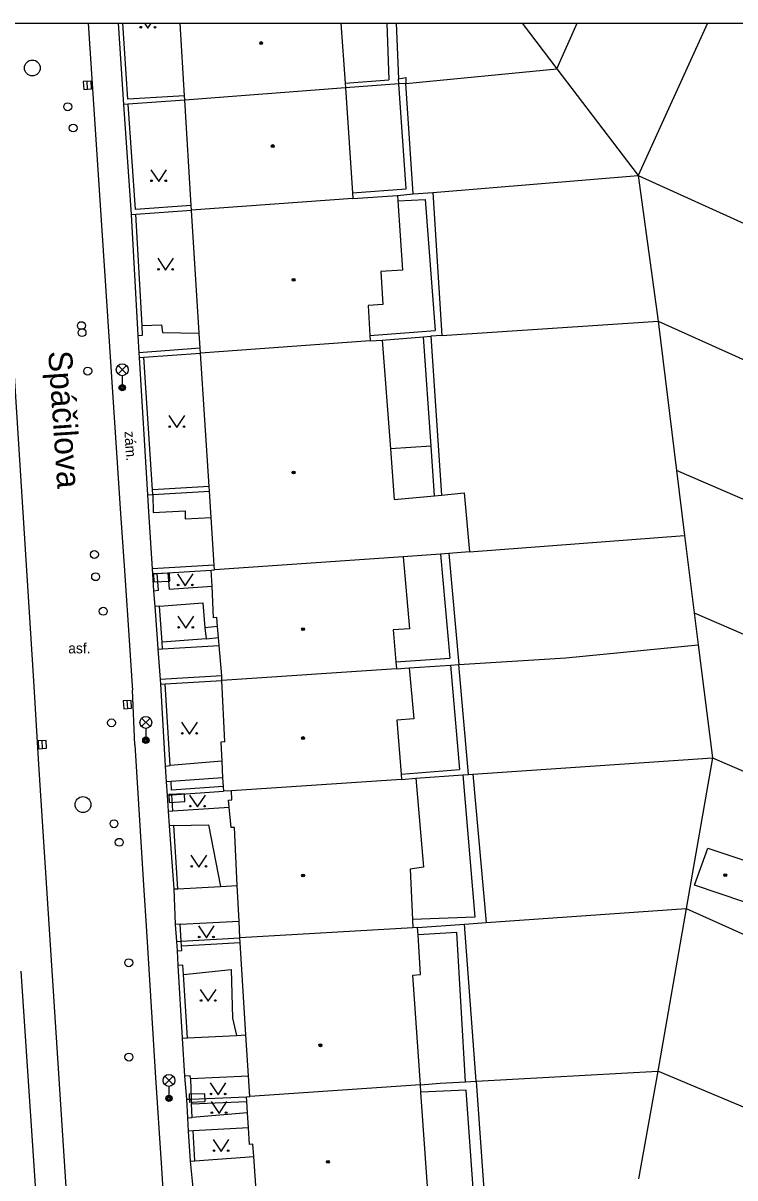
# Model space of a CAD drawing. Extents: x -596024 to -594475, y -1163820 to -1161957.
# Drawn here: x -595911.3 to -595866.4, y -1162029.7 to -1161956.9 of the extents above; entities that cross this region are included whole.
import ezdxf

# ---------------------------------------------------------------- set-up
doc = ezdxf.new("R2010")
doc.units = 0
for name, color, linetype in [('Level 10', 7, 'Continuous'), ('Level 11', 7, 'Continuous'), ('Level 24', 7, 'Continuous'), ('Level 27', 7, 'Continuous'), ('Level 28', 7, 'Continuous'), ('Level 33', 7, 'Continuous'), ('Level 36', 7, 'Continuous'), ('Level 39', 7, 'Continuous'), ('Level 40', 7, 'Continuous'), ('Level 49', 7, 'Continuous'), ('Level 5', 7, 'Continuous'), ('Level 7', 7, 'Continuous'), ('Level 8', 7, 'Continuous'), ('Vrstva 63', 7, 'Continuous')]:
    doc.layers.add(name, color=color, linetype=linetype)

msp = doc.modelspace()

# ---------------------------------------------------------------- linework, layer by layer
at = {"layer": 'Level 10'}
for points in [[(-595905.66, -1162076.15), (-595910.35, -1162003.66), (-595910.67, -1161998.39), (-595913.31, -1161956.88)], [(-595907.236, -1161956.88), (-595905.18, -1161987.82), (-595904.94, -1161991.43), (-595904.63, -1161996.14), (-595904.46, -1161998.7), (-595904.44, -1161998.98)], [(-595904.29, -1162002.42), (-595904.44, -1161998.98)], [(-595904.29, -1162002.42), (-595903.71, -1162011.61), (-595903.57, -1162013.85), (-595903.12, -1162021.02), (-595902.97, -1162023.43), (-595902.63, -1162028.81), (-595902.48, -1162031.15), (-595902.18, -1162035.83), (-595901.77, -1162042.42), (-595900.57, -1162061.48), (-595900.37, -1162064.62), (-595900.08, -1162069.24), (-595899.77, -1162074.12), (-595899.72, -1162075.13)]]:
    msp.add_lwpolyline(points, dxfattribs=at)
at = {"layer": 'Level 11'}
for p, q in [((-595888.363, -1161956.88), (-595888.24, -1161960.46)), ((-595887.777, -1161956.88), (-595887.63, -1161960.39)), ((-595879.824, -1161956.88), (-595877.64, -1161959.77)), ((-595877.64, -1161959.77), (-595876.346, -1161956.88)), ((-595868.115, -1161956.88), (-595872.5, -1161966.5))]:
    msp.add_line(p, q, dxfattribs=at)
for points in [[(-595887.17, -1161960.69), (-595877.64, -1161959.77)], [(-595877.64, -1161959.77), (-595872.5, -1161966.5)], [(-595891.01, -1161960.66), (-595888.24, -1161960.46)], [(-595887.63, -1161960.39), (-595887.17, -1161960.31), (-595887.17, -1161960.69)], [(-595887.62, -1161960.72), (-595887.63, -1161960.39)], [(-595887.62, -1161960.72), (-595890.99, -1161960.97)], [(-595890.54, -1161967.6), (-595887.16, -1161967.34), (-595887.62, -1161960.72)], [(-595887.17, -1161960.69), (-595887.62, -1161960.72)], [(-595886.7, -1161967.65), (-595887.17, -1161960.69)], [(-595885.47, -1161967.56), (-595872.5, -1161966.5)], [(-595872.5, -1161966.5), (-595871.23, -1161975.69)], [(-595872.5, -1161966.5), (-595865.34, -1161969.73)], [(-595887.7, -1161967.75), (-595886.7, -1161967.65)], [(-595886.7, -1161967.65), (-595885.47, -1161967.56)], [(-595885.47, -1161967.56), (-595884.89, -1161976.6)], [(-595887.68, -1161968.09), (-595885.96, -1161968.01)], [(-595885.96, -1161968.01), (-595885.32, -1161976.27)], [(-595903.83, -1161975.96), (-595902.6, -1161975.91), (-595902.53, -1161976.41), (-595900.22, -1161976.45)], [(-595884.89, -1161976.6), (-595871.23, -1161975.69)], [(-595871.23, -1161975.69), (-595870.08, -1161985.1)], [(-595871.23, -1161975.69), (-595841.79, -1161988.94)], [(-595889.44, -1161976.6), (-595885.32, -1161976.27)], [(-595888.67, -1161976.88), (-595886.05, -1161976.68)], [(-595886.05, -1161976.68), (-595885.6, -1161976.64)], [(-595885.37, -1161986.71), (-595885.58, -1161983.57), (-595886.05, -1161976.68)], [(-595884.89, -1161976.6), (-595885.6, -1161976.64)], [(-595885.6, -1161976.64), (-595884.92, -1161986.67)], [(-595885.58, -1161983.57), (-595888.14, -1161983.75)], [(-595870.08, -1161985.1), (-595869.57, -1161989.21)], [(-595844.96, -1161995.94), (-595870.08, -1161985.1)], [(-595903.15, -1161986.63), (-595899.58, -1161986.41)], [(-595903.15, -1161986.63), (-595903.12, -1161987.76), (-595901.11, -1161987.65), (-595901.1, -1161988.15)], [(-595901.1, -1161988.15), (-595899.47, -1161988.07)], [(-595883.16, -1161990.24), (-595869.57, -1161989.21)], [(-595869.57, -1161989.21), (-595868.96, -1161994.1)], [(-595884.98, -1161990.38), (-595884.4, -1161996.96)], [(-595884.45, -1161990.34), (-595883.83, -1161997.36)], [(-595902.2, -1161991.56), (-595902.12, -1161992.6), (-595899.41, -1161992.4)], [(-595902.73, -1161993.68), (-595900, -1161993.46), (-595899.86, -1161995.03)], [(-595868.96, -1161994.1), (-595868.71, -1161996.11)], [(-595868.96, -1161994.1), (-595848.09, -1162003.12)], [(-595899.06, -1161994.95), (-595899.86, -1161995.03)], [(-595899.86, -1161995.03), (-595899.79, -1161995.73)], [(-595899.79, -1161995.73), (-595902.56, -1161995.94)], [(-595902.53, -1161996.36), (-595898.96, -1161996.16)], [(-595899.79, -1161995.73), (-595899, -1161995.65)], [(-595883.83, -1161997.36), (-595877.07, -1161996.92), (-595868.71, -1161996.11)], [(-595868.71, -1161996.11), (-595867.81, -1162003.23)], [(-595887.8, -1161997.18), (-595884.4, -1161996.96)], [(-595886.96, -1161997.57), (-595884.36, -1161997.4)], [(-595884.36, -1161997.4), (-595883.83, -1161997.36)], [(-595884.36, -1161997.4), (-595883.78, -1162003.98)], [(-595883.22, -1162004.29), (-595883.83, -1161997.36)], [(-595898.8, -1162003.44), (-595902.06, -1162003.73)], [(-595882.94, -1162004.27), (-595867.81, -1162003.23)], [(-595867.81, -1162003.23), (-595869.47, -1162012.75)], [(-595867.81, -1162003.23), (-595855.45, -1162008.57)], [(-595887.47, -1162004.28), (-595883.78, -1162003.98)], [(-595886.53, -1162004.53), (-595883.57, -1162004.32)], [(-595883.57, -1162004.32), (-595883.22, -1162004.29)], [(-595883.57, -1162004.32), (-595882.81, -1162013.29)], [(-595883.22, -1162004.29), (-595882.94, -1162004.27)], [(-595882.94, -1162004.27), (-595882.09, -1162013.63)], [(-595898.74, -1162004.5), (-595902, -1162004.73)], [(-595901.88, -1162006.59), (-595898.32, -1162006.36)], [(-595901.82, -1162007.51), (-595899.64, -1162007.47), (-595898.87, -1162011.35)], [(-595901.57, -1162011.5), (-595898.87, -1162011.35)], [(-595898.87, -1162011.35), (-595897.82, -1162011.29)], [(-595882.09, -1162013.63), (-595869.47, -1162012.75)], [(-595869.47, -1162012.75), (-595871.26, -1162023)], [(-595869.47, -1162012.75), (-595858.64, -1162017.6)], [(-595901.42, -1162013.74), (-595897.7, -1162013.55)], [(-595882.81, -1162013.29), (-595886.75, -1162013.45)], [(-595886.43, -1162013.94), (-595883.46, -1162013.73)], [(-595883.46, -1162013.73), (-595882.09, -1162013.63)], [(-595882.74, -1162023.64), (-595883.46, -1162013.73)], [(-595883.41, -1162023.68), (-595883.95, -1162014.26), (-595886.4, -1162014.4)], [(-595901.21, -1162016.91), (-595898.2, -1162016.59), (-595898.11, -1162019.66), (-595897.87, -1162020.76)], [(-595900.95, -1162020.91), (-595897.87, -1162020.76)], [(-595897.87, -1162020.76), (-595897.27, -1162020.72)], [(-595900.78, -1162023.47), (-595897.11, -1162023.31)], [(-595882.74, -1162023.64), (-595871.26, -1162023)], [(-595871.26, -1162023), (-595872.48, -1162029.8)], [(-595862.59, -1162026.65), (-595871.26, -1162023)], [(-595886.25, -1162023.87), (-595885, -1162023.76), (-595883.41, -1162023.68)], [(-595883.41, -1162023.68), (-595882.74, -1162023.64)], [(-595882.74, -1162023.64), (-595882.22, -1162030.77)], [(-595900.72, -1162024.77), (-595900.71, -1162025.07)], [(-595883.37, -1162024.2), (-595886.22, -1162024.34)], [(-595882.92, -1162030.41), (-595883.37, -1162024.2)], [(-595897.17, -1162025.63), (-595900.66, -1162025.93)], [(-595897.11, -1162026.59), (-595900.61, -1162026.78)], [(-595900.5, -1162028.66), (-595896.77, -1162028.4)]]:
    msp.add_lwpolyline(points, dxfattribs=at)
at = {"layer": 'Level 24'}
for points in [[(-595903.076, -1161992.137), (-595902.077, -1161992.083), (-595902.104, -1161991.583), (-595903.103, -1161991.637)], [(-595902.117, -1162006.055), (-595901.118, -1162006.004), (-595901.143, -1162005.505), (-595902.142, -1162005.556)], [(-595900.84, -1162024.969), (-595899.841, -1162024.93), (-595899.86, -1162024.431), (-595900.859, -1162024.47)]]:
    msp.add_lwpolyline(points, close=True, dxfattribs=at)
at = {"layer": 'Level 27'}
for p, q in [((-595907.266, -1161961.05), (-595907.294, -1161960.55)), ((-595904.736, -1162000.13), (-595904.764, -1161999.63)), ((-595910.116, -1162002.65), (-595910.144, -1162002.15))]:
    msp.add_line(p, q, dxfattribs=at)
for points in [[(-595907.016, -1161961.035), (-595907.045, -1161960.536), (-595907.544, -1161960.565), (-595907.515, -1161961.064)], [(-595904.486, -1162000.115), (-595904.515, -1161999.616), (-595905.014, -1161999.645), (-595904.985, -1162000.144)], [(-595909.866, -1162002.635), (-595909.895, -1162002.136), (-595910.394, -1162002.165), (-595910.365, -1162002.664)]]:
    msp.add_lwpolyline(points, close=True, dxfattribs=at)
for centre in [(-595910.76, -1161959.71), (-595907.56, -1162006.19)]:
    msp.add_circle(centre, 0.5, dxfattribs=at)
at = {"layer": 'Level 28'}
for centre in [(-595908.52, -1161962.16), (-595908.18, -1161963.5), (-595907.66, -1161975.97), (-595907.62, -1161976.41), (-595907.26, -1161978.84), (-595906.84, -1161990.41), (-595906.76, -1161991.81), (-595906.28, -1161993.99), (-595905.76, -1162001.03), (-595905.6, -1162007.4), (-595905.27, -1162008.57), (-595904.67, -1162016.17), (-595904.66, -1162022.12)]:
    msp.add_circle(centre, 0.25, dxfattribs=at)
at = {"layer": 'Level 33'}
for p, q in [((-595905.345, -1161979.02), (-595904.815, -1161978.49)), ((-595905.345, -1161978.49), (-595904.815, -1161979.02)), ((-595905.08, -1161979.13), (-595905.08, -1161979.88)), ((-595903.855, -1162001.27), (-595903.325, -1162000.74)), ((-595903.855, -1162000.74), (-595903.325, -1162001.27)), ((-595903.59, -1162001.38), (-595903.59, -1162002.13)), ((-595902.395, -1162023.86), (-595901.865, -1162023.33)), ((-595902.395, -1162023.33), (-595901.865, -1162023.86)), ((-595902.13, -1162023.97), (-595902.13, -1162024.72))]:
    msp.add_line(p, q, dxfattribs=at)
for centre, radius in [((-595905.08, -1161978.755), 0.375), ((-595905.08, -1161979.88), 0.2), ((-595905.08, -1161979.88), 0.145), ((-595905.08, -1161979.88), 0.0876), ((-595903.59, -1162001.005), 0.375), ((-595903.59, -1162002.13), 0.2), ((-595903.59, -1162002.13), 0.145), ((-595903.59, -1162002.13), 0.0876), ((-595902.13, -1162023.595), 0.375), ((-595902.13, -1162024.72), 0.2), ((-595902.13, -1162024.72), 0.145), ((-595902.13, -1162024.72), 0.0876)]:
    msp.add_circle(centre, radius, dxfattribs=at)
at = {"layer": 'Level 36'}
for points in [[(-595903.667, -1161956.88), (-595903.46, -1161957.19), (-595903.253, -1161956.88)], [(-595903.28, -1161966.13), (-595902.78, -1161966.88), (-595902.28, -1161966.13)], [(-595902.84, -1161971.72), (-595902.34, -1161972.47), (-595901.84, -1161971.72)], [(-595902.13, -1161981.64), (-595901.63, -1161982.39), (-595901.13, -1161981.64)], [(-595901.6, -1161991.63), (-595901.1, -1161992.38), (-595900.6, -1161991.63)], [(-595901.57, -1161994.3), (-595901.07, -1161995.05), (-595900.57, -1161994.3)], [(-595901.33, -1162000.99), (-595900.83, -1162001.74), (-595900.33, -1162000.99)], [(-595900.83, -1162005.59), (-595900.33, -1162006.34), (-595899.83, -1162005.59)], [(-595900.74, -1162009.38), (-595900.24, -1162010.13), (-595899.74, -1162009.38)], [(-595900.27, -1162013.84), (-595899.77, -1162014.59), (-595899.27, -1162013.84)], [(-595900.15, -1162017.85), (-595899.65, -1162018.6), (-595899.15, -1162017.85)], [(-595899.53, -1162023.75), (-595899.03, -1162024.5), (-595898.53, -1162023.75)], [(-595899.47, -1162024.93), (-595898.97, -1162025.68), (-595898.47, -1162024.93)], [(-595899.34, -1162027.32), (-595898.84, -1162028.07), (-595898.34, -1162027.32)]]:
    msp.add_lwpolyline(points, dxfattribs=at)
for centre in [(-595903.91, -1161957.14), (-595903.011, -1161957.14), (-595903.23, -1161966.83), (-595902.331, -1161966.83), (-595902.79, -1161972.42), (-595901.891, -1161972.42), (-595902.08, -1161982.34), (-595901.181, -1161982.34), (-595901.55, -1161992.33), (-595900.651, -1161992.33), (-595901.52, -1161995), (-595900.621, -1161995), (-595901.28, -1162001.69), (-595900.381, -1162001.69), (-595900.78, -1162006.29), (-595899.881, -1162006.29), (-595900.69, -1162010.08), (-595899.791, -1162010.08), (-595900.22, -1162014.54), (-595899.321, -1162014.54), (-595900.1, -1162018.55), (-595899.201, -1162018.55), (-595899.48, -1162024.45), (-595898.581, -1162024.45), (-595899.42, -1162025.63), (-595898.521, -1162025.63), (-595899.29, -1162028.02), (-595898.391, -1162028.02)]:
    msp.add_circle(centre, 0.05, dxfattribs=at)
at = {"layer": 'Level 39'}
for centre, radius in [((-595896.31, -1161958.14), 0.09), ((-595896.31, -1161958.14), 0.0398), ((-595895.58, -1161964.64), 0.09), ((-595895.58, -1161964.64), 0.0398), ((-595894.26, -1161973.08), 0.09), ((-595894.26, -1161973.08), 0.0398), ((-595894.26, -1161985.24), 0.09), ((-595894.26, -1161985.24), 0.0398), ((-595893.66, -1161995.12), 0.09), ((-595893.66, -1161995.12), 0.0398), ((-595893.66, -1162001.99), 0.09), ((-595893.66, -1162001.99), 0.0398), ((-595893.66, -1162010.66), 0.09), ((-595893.66, -1162010.66), 0.0398), ((-595867, -1162010.64), 0.09), ((-595867, -1162010.64), 0.0398), ((-595892.57, -1162021.38), 0.09), ((-595892.57, -1162021.38), 0.0398), ((-595892.09, -1162028.73), 0.09), ((-595892.09, -1162028.73), 0.0398)]:
    msp.add_circle(centre, radius, dxfattribs=at)
at = {"layer": 'Level 5'}
for p, q in [((-595901.14, -1161961.46), (-595901.428, -1161956.88)), ((-595891.27, -1161956.88), (-595891.01, -1161960.66))]:
    msp.add_line(p, q, dxfattribs=at)
for points in [[(-595891.01, -1161960.66), (-595890.99, -1161960.97)], [(-595890.99, -1161960.97), (-595901.12, -1161961.75)], [(-595890.99, -1161960.97), (-595890.54, -1161967.6)], [(-595901.12, -1161961.75), (-595901.14, -1161961.46)], [(-595900.73, -1161968.38), (-595901.12, -1161961.75)], [(-595890.52, -1161967.94), (-595900.71, -1161968.68)], [(-595890.54, -1161967.6), (-595890.52, -1161967.94)], [(-595890.52, -1161967.94), (-595887.7, -1161967.75)], [(-595887.7, -1161967.75), (-595887.68, -1161968.09)], [(-595900.71, -1161968.68), (-595900.73, -1161968.38)], [(-595900.22, -1161976.45), (-595900.71, -1161968.68)], [(-595887.68, -1161968.09), (-595887.39, -1161972.46)], [(-595887.39, -1161972.46), (-595888.76, -1161972.56)], [(-595888.76, -1161972.56), (-595888.63, -1161974.63)], [(-595888.63, -1161974.63), (-595889.56, -1161974.7)], [(-595889.56, -1161974.7), (-595889.44, -1161976.6)], [(-595900.16, -1161977.4), (-595900.22, -1161976.45)], [(-595889.44, -1161976.6), (-595889.42, -1161976.92)], [(-595900.14, -1161977.7), (-595900.16, -1161977.4)], [(-595889.42, -1161976.92), (-595900.14, -1161977.7)], [(-595889.42, -1161976.92), (-595888.67, -1161976.88)], [(-595888.67, -1161976.88), (-595888.14, -1161983.75), (-595887.9, -1161986.94)], [(-595899.6, -1161986.11), (-595900.14, -1161977.7)], [(-595899.58, -1161986.41), (-595899.6, -1161986.11)], [(-595899.47, -1161988.07), (-595899.58, -1161986.41)], [(-595887.9, -1161986.94), (-595885.37, -1161986.71)], [(-595885.37, -1161986.71), (-595884.92, -1161986.67)], [(-595884.92, -1161986.67), (-595883.48, -1161986.51)], [(-595883.48, -1161986.51), (-595883.16, -1161990.24)], [(-595899.28, -1161991.08), (-595899.47, -1161988.07)], [(-595884.98, -1161990.38), (-595887.34, -1161990.56)], [(-595884.45, -1161990.34), (-595884.98, -1161990.38)], [(-595883.16, -1161990.24), (-595884.45, -1161990.34)], [(-595899.26, -1161991.38), (-595899.28, -1161991.08)], [(-595887.34, -1161990.56), (-595899.26, -1161991.38)], [(-595887.34, -1161990.56), (-595886.94, -1161995.1)], [(-595899.46, -1161991.4), (-595899.26, -1161991.38)], [(-595899.41, -1161992.4), (-595899.46, -1161991.4)], [(-595899.31, -1161994.4), (-595899.41, -1161992.4)], [(-595899.1, -1161994.39), (-595899.31, -1161994.4)], [(-595899.06, -1161994.95), (-595899.1, -1161994.39)], [(-595899, -1161995.65), (-595899.06, -1161994.95)], [(-595886.94, -1161995.1), (-595887.98, -1161995.17)], [(-595887.98, -1161995.17), (-595887.8, -1161997.18)], [(-595898.96, -1161996.16), (-595899, -1161995.65)], [(-595898.8, -1161998.07), (-595898.96, -1161996.16)], [(-595887.76, -1161997.62), (-595898.79, -1161998.37)], [(-595887.8, -1161997.18), (-595887.76, -1161997.62)], [(-595887.76, -1161997.62), (-595886.96, -1161997.57)], [(-595886.96, -1161997.57), (-595886.67, -1162000.77)], [(-595898.79, -1161998.37), (-595898.8, -1161998.07)], [(-595898.61, -1162002.24), (-595898.79, -1161998.37)], [(-595886.67, -1162000.77), (-595887.73, -1162000.87)], [(-595887.73, -1162000.87), (-595887.47, -1162004.28)], [(-595898.61, -1162002.24), (-595898.86, -1162002.26)], [(-595898.86, -1162002.26), (-595898.8, -1162003.44)], [(-595898.8, -1162003.44), (-595898.74, -1162004.5)], [(-595887.47, -1162004.28), (-595887.45, -1162004.6)], [(-595898.74, -1162004.5), (-595898.71, -1162005.04)], [(-595898.71, -1162005.04), (-595898.69, -1162005.35)], [(-595887.45, -1162004.6), (-595898.19, -1162005.32)], [(-595887.45, -1162004.6), (-595886.53, -1162004.53)], [(-595886.53, -1162004.53), (-595886.06, -1162010.13)], [(-595898.19, -1162005.32), (-595898.69, -1162005.35)], [(-595898.16, -1162005.9), (-595898.19, -1162005.32)], [(-595898.36, -1162005.92), (-595898.16, -1162005.9)], [(-595898.32, -1162006.36), (-595898.36, -1162005.92)], [(-595898.2, -1162007.63), (-595898.32, -1162006.36)], [(-595898, -1162007.63), (-595898.2, -1162007.63)], [(-595897.82, -1162011.29), (-595898, -1162007.63)], [(-595868.94, -1162011.27), (-595868.1, -1162008.94)], [(-595868.1, -1162008.94), (-595865.01, -1162009.98)], [(-595886.06, -1162010.13), (-595886.9, -1162010.26)], [(-595886.9, -1162010.26), (-595886.75, -1162013.45)], [(-595897.7, -1162013.55), (-595897.82, -1162011.29)], [(-595865.83, -1162012.32), (-595868.94, -1162011.27)], [(-595897.65, -1162014.6), (-595897.7, -1162013.55)], [(-595886.75, -1162013.45), (-595886.73, -1162013.96)], [(-595886.73, -1162013.96), (-595897.65, -1162014.6)], [(-595886.43, -1162013.94), (-595886.73, -1162013.96)], [(-595886.4, -1162014.4), (-595886.43, -1162013.94)], [(-595886.25, -1162016.92), (-595886.4, -1162014.4)], [(-595897.63, -1162014.9), (-595897.65, -1162014.6)], [(-595897.27, -1162020.72), (-595897.63, -1162014.9)], [(-595910.27, -1162034.66), (-595911.47, -1162016.69)], [(-595886.73, -1162016.95), (-595886.25, -1162016.92)], [(-595886.25, -1162023.87), (-595886.73, -1162016.95)], [(-595897.11, -1162023.31), (-595897.27, -1162020.72)], [(-595897.03, -1162024.61), (-595897.11, -1162023.31)], [(-595886.25, -1162023.87), (-595897.03, -1162024.61)], [(-595886.22, -1162024.34), (-595886.25, -1162023.87)], [(-595897.23, -1162024.62), (-595897.03, -1162024.61)], [(-595897.21, -1162024.92), (-595897.23, -1162024.62)], [(-595885.78, -1162030.58), (-595886.22, -1162024.34)], [(-595897.17, -1162025.63), (-595897.21, -1162024.92)], [(-595897.11, -1162026.59), (-595897.17, -1162025.63)], [(-595897.04, -1162027.63), (-595897.11, -1162026.59)], [(-595896.83, -1162027.61), (-595897.04, -1162027.63)], [(-595896.77, -1162028.4), (-595896.83, -1162027.61)], [(-595896.6, -1162030.86), (-595896.77, -1162028.4)]]:
    msp.add_lwpolyline(points, dxfattribs=at)
at = {"layer": 'Level 7'}
for p, q in [((-595905.348, -1161956.88), (-595905.01, -1161962.01)), ((-595904.73, -1161961.69), (-595905.047, -1161956.88))]:
    msp.add_line(p, q, dxfattribs=at)
for points in [[(-595904.71, -1161961.99), (-595905.01, -1161962.01)], [(-595905.01, -1161962.01), (-595904.52, -1161968.96)], [(-595901.14, -1161961.46), (-595904.73, -1161961.69)], [(-595901.12, -1161961.75), (-595904.71, -1161961.99)], [(-595904.24, -1161968.64), (-595904.71, -1161961.99)], [(-595900.73, -1161968.38), (-595904.24, -1161968.64)], [(-595904.22, -1161968.94), (-595900.71, -1161968.68)], [(-595904.52, -1161968.96), (-595904.22, -1161968.94)], [(-595904.52, -1161968.96), (-595904.1, -1161976.59)], [(-595903.83, -1161975.96), (-595904.22, -1161968.94)], [(-595904.1, -1161976.59), (-595903.8, -1161976.58), (-595903.83, -1161975.96)], [(-595900.16, -1161977.4), (-595904.04, -1161977.68)], [(-595904.04, -1161977.68), (-595904.02, -1161977.98)], [(-595904.02, -1161977.98), (-595903.72, -1161977.96)], [(-595904.02, -1161977.98), (-595903.49, -1161986.65)], [(-595903.72, -1161977.96), (-595900.14, -1161977.7)], [(-595903.17, -1161986.33), (-595903.72, -1161977.96)], [(-595899.6, -1161986.11), (-595903.17, -1161986.33)], [(-595903.49, -1161986.65), (-595903.15, -1161986.63)], [(-595903.15, -1161986.63), (-595903.17, -1161986.33)], [(-595899.28, -1161991.08), (-595903.2, -1161991.32)], [(-595903.2, -1161991.32), (-595903.18, -1161991.62)], [(-595903.18, -1161991.62), (-595902.88, -1161991.6)], [(-595903.18, -1161991.62), (-595903.1, -1161992.7)], [(-595903.1, -1161992.7), (-595902.8, -1161992.67), (-595902.88, -1161991.6)], [(-595902.88, -1161991.6), (-595902.2, -1161991.56)], [(-595902.2, -1161991.56), (-595899.46, -1161991.4)], [(-595902.73, -1161993.68), (-595903.03, -1161993.7)], [(-595903.03, -1161993.7), (-595902.86, -1161996.03), (-595902.83, -1161996.38)], [(-595902.56, -1161995.94), (-595902.73, -1161993.68)], [(-595902.83, -1161996.38), (-595902.53, -1161996.36)], [(-595902.53, -1161996.36), (-595902.56, -1161995.94)], [(-595898.8, -1161998.07), (-595902.69, -1161998.3)], [(-595902.69, -1161998.3), (-595902.67, -1161998.6)], [(-595902.37, -1161998.58), (-595898.79, -1161998.37)], [(-595902.67, -1161998.6), (-595902.37, -1161998.58)], [(-595902.67, -1161998.6), (-595902.36, -1162003.76)], [(-595902.06, -1162003.73), (-595902.37, -1161998.58)], [(-595902.36, -1162003.76), (-595902.06, -1162003.73)], [(-595902, -1162004.73), (-595902.3, -1162004.75)], [(-595902.3, -1162004.75), (-595902.25, -1162005.59)], [(-595901.97, -1162005.27), (-595902, -1162004.73)], [(-595898.71, -1162005.04), (-595901.97, -1162005.27)], [(-595902.25, -1162005.59), (-595901.95, -1162005.57)], [(-595902.25, -1162005.59), (-595902.18, -1162006.61)], [(-595901.95, -1162005.57), (-595898.69, -1162005.35)], [(-595901.88, -1162006.59), (-595901.95, -1162005.57)], [(-595902.18, -1162006.61), (-595901.88, -1162006.59)], [(-595901.82, -1162007.51), (-595902.11, -1162007.52)], [(-595902.11, -1162007.52), (-595901.83, -1162011.51)], [(-595901.57, -1162011.5), (-595901.82, -1162007.51)], [(-595901.83, -1162011.51), (-595901.57, -1162011.5)], [(-595901.42, -1162013.74), (-595901.73, -1162013.76)], [(-595901.73, -1162013.76), (-595901.65, -1162014.82)], [(-595901.35, -1162014.8), (-595901.42, -1162013.74)], [(-595901.65, -1162014.82), (-595901.35, -1162014.8)], [(-595901.65, -1162014.82), (-595901.61, -1162015.42)], [(-595901.61, -1162015.42), (-595901.32, -1162015.39), (-595901.34, -1162015.1)], [(-595901.35, -1162014.8), (-595897.65, -1162014.6)], [(-595901.34, -1162015.1), (-595901.35, -1162014.8)], [(-595901.34, -1162015.1), (-595897.63, -1162014.9)], [(-595901.21, -1162016.91), (-595901.25, -1162016.33), (-595901.56, -1162016.35)], [(-595901.56, -1162016.35), (-595901.29, -1162020.93)], [(-595900.95, -1162020.91), (-595901.21, -1162016.91)], [(-595901.29, -1162020.93), (-595900.95, -1162020.91)], [(-595900.78, -1162023.47), (-595900.79, -1162023.31), (-595901.14, -1162023.33)], [(-595901.14, -1162023.33), (-595901.02, -1162024.78)], [(-595900.78, -1162023.47), (-595900.72, -1162024.77)], [(-595901.02, -1162024.78), (-595900.72, -1162024.77)], [(-595901.02, -1162024.78), (-595900.95, -1162025.96)], [(-595900.72, -1162024.77), (-595897.23, -1162024.62)], [(-595900.71, -1162025.07), (-595897.21, -1162024.92)], [(-595900.66, -1162025.93), (-595900.71, -1162025.07)], [(-595900.95, -1162025.96), (-595900.66, -1162025.93)], [(-595900.61, -1162026.78), (-595900.91, -1162026.8)], [(-595900.91, -1162026.8), (-595900.8, -1162028.68)], [(-595900.5, -1162028.66), (-595900.61, -1162026.78)], [(-595900.8, -1162028.68), (-595900.5, -1162028.66)]]:
    msp.add_lwpolyline(points, dxfattribs=at)
at = {"layer": 'Level 8'}
for points in [[(-595904.1, -1161976.59), (-595904.04, -1161977.68)], [(-595903.49, -1161986.65), (-595903.42, -1161987.72), (-595903.2, -1161991.32)], [(-595903.1, -1161992.7), (-595903.03, -1161993.7)], [(-595902.83, -1161996.38), (-595902.69, -1161998.3)], [(-595902.36, -1162003.76), (-595902.3, -1162004.75)], [(-595902.18, -1162006.61), (-595902.11, -1162007.52)], [(-595901.83, -1162011.51), (-595901.73, -1162013.76)], [(-595901.61, -1162015.42), (-595901.56, -1162016.35)], [(-595901.29, -1162020.93), (-595901.14, -1162023.33)], [(-595900.95, -1162025.96), (-595900.91, -1162026.8)], [(-595900.8, -1162028.68), (-595900.57, -1162031)]]:
    msp.add_lwpolyline(points, dxfattribs=at)
at = {"layer": 'Vrstva 63'}
msp.add_lwpolyline([(-594475.47, -1163820.23), (-596024.42, -1163820.23), (-596024.42, -1161956.88), (-594475.47, -1161956.88)], close=True, dxfattribs=at)

# ---------------------------------------------------------------- texts
at = {"layer": 'Level 40'}
msp.add_text('zám.', height=0.65, rotation=273.66, dxfattribs=at).set_placement((-595904.94, -1161982.64))
msp.add_text('asf.', height=0.65, dxfattribs=at).set_placement((-595908.49, -1161996.65))
at = {"layer": 'Level 49'}
msp.add_text('Spáčilova', height=1.5, rotation=273.88, dxfattribs=at).set_placement((-595909.76, -1161977.6))

doc.saveas('drawing.dxf')
